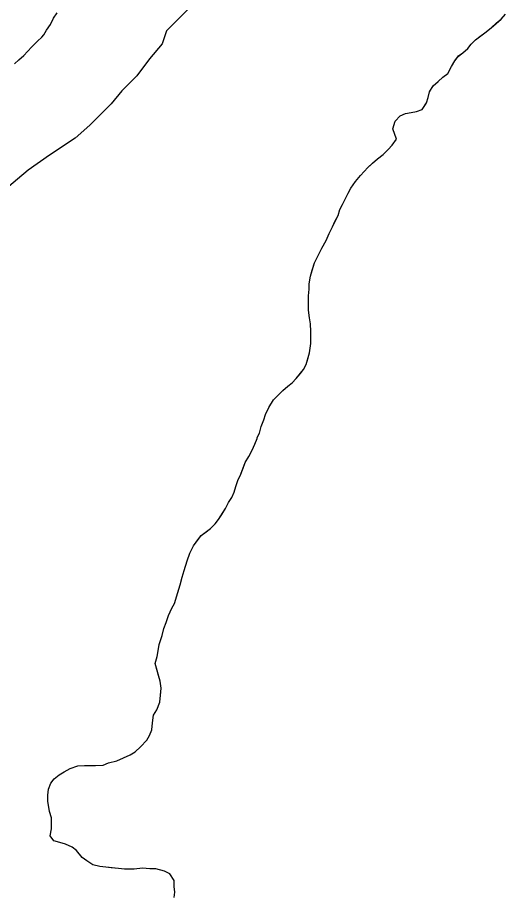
# Model space of a CAD drawing. Extents: x 3172297 to 3210190, y 958463 to 983887.
# Drawn here: x 3189417.6 to 3189684.6, y 967652.9 to 968133.2 of the extents above; entities that cross this region are included whole.
import ezdxf

# ---------------------------------------------------------------- set-up
doc = ezdxf.new("R2010")
doc.units = 0
doc.layers.add('V-SITE-VEGE', color=7, linetype='Continuous')
doc.layers.add('V-TOPO-SHOR', color=7, linetype='Continuous')

msp = doc.modelspace()

# ---------------------------------------------------------------- linework, layer by layer
at = {"layer": 'V-SITE-VEGE'}
for p, q in [((3189510.74, 968137.55), (3189499.09, 968125.83)), ((3189676.73, 968127.54), (3189682.19, 968132.29)), ((3189682.19, 968132.29), (3189684.62, 968134.96)), ((3189673.4, 968124.88), (3189676.73, 968127.54)), ((3189499.09, 968125.83), (3189496.78, 968118.81)), ((3189668.25, 968121.03), (3189673.4, 968124.88)), ((3189496.78, 968118.81), (3189489.79, 968110.61)), ((3189663.99, 968116.27), (3189665.82, 968118.66)), ((3189665.82, 968118.66), (3189668.25, 968121.03)), ((3189657, 968109.44), (3189658.84, 968112.12)), ((3189658.84, 968112.12), (3189661.26, 968113.9)), ((3189661.26, 968113.9), (3189663.99, 968116.27)), ((3189489.79, 968110.61), (3189482.81, 968101.24)), ((3189655.17, 968106.46), (3189657, 968109.44)), ((3189650.3, 968100.51), (3189653.02, 968102.59)), ((3189653.02, 968102.59), (3189655.17, 968106.46)), ((3189482.81, 968101.24), (3189474.66, 968093.03)), ((3189645.14, 968095.76), (3189647.87, 968098.14)), ((3189647.87, 968098.14), (3189650.3, 968100.51)), ((3189474.66, 968093.03), (3189468.84, 968086)), ((3189642.37, 968089.49), (3189643, 968092.48)), ((3189643, 968092.48), (3189645.14, 968095.76)), ((3189641.43, 968086.49), (3189642.37, 968089.49)), ((3189468.84, 968086), (3189457.19, 968074.27)), ((3189635.97, 968081.75), (3189638.99, 968082.92)), ((3189638.99, 968082.92), (3189641.43, 968086.49)), ((3189624.2, 968076.48), (3189626.94, 968079.45)), ((3189626.94, 968079.45), (3189629.96, 968080.62)), ((3189629.96, 968080.62), (3189635.97, 968081.75)), ((3189457.19, 968074.27), (3189449.04, 968067.23)), ((3189622.96, 968072.29), (3189624.2, 968076.48)), ((3189624.99, 968066.56), (3189622.96, 968072.29)), ((3189449.04, 968067.23), (3189435.04, 968057.84)), ((3189622.55, 968063.28), (3189624.99, 968066.56)), ((3189617.69, 968058.23), (3189620.43, 968060.9)), ((3189620.43, 968060.9), (3189622.55, 968063.28)), ((3189435.04, 968057.84), (3189423.39, 968049.62)), ((3189609.21, 968051.12), (3189614.66, 968055.86)), ((3189614.66, 968055.86), (3189617.69, 968058.23)), ((3189423.39, 968049.62), (3189409.4, 968037.89)), ((3189605.25, 968046.66), (3189609.21, 968051.12)), ((3189602.51, 968043.38), (3189605.25, 968046.66)), ((3189598.54, 968037.12), (3189600.07, 968039.81)), ((3189600.07, 968039.81), (3189602.51, 968043.38)), ((3189595.46, 968030.85), (3189598.54, 968037.12)), ((3189593.93, 968028.17), (3189595.46, 968030.85)), ((3189593, 968024.87), (3189593.93, 968028.17)), ((3189588.08, 968015.02), (3189593, 968024.87)), ((3189584.08, 968006.95), (3189586.53, 968011.13)), ((3189586.53, 968011.13), (3189588.08, 968015.02)), ((3189582.55, 968003.67), (3189584.08, 968006.95)), ((3189580.09, 967998.89), (3189582.55, 968003.67)), ((3189577.91, 967991.71), (3189580.09, 967998.89)), ((3189577.26, 967987.51), (3189577.91, 967991.71)), ((3189577.23, 967984.51), (3189577.26, 967987.51)), ((3189576.89, 967980.91), (3189577.23, 967984.51)), ((3189576.8, 967973.1), (3189576.89, 967980.91)), ((3189577.35, 967968.89), (3189576.8, 967973.1)), ((3189577.91, 967965.58), (3189577.35, 967968.89)), ((3189578.17, 967961.37), (3189577.91, 967965.58)), ((3189578.1, 967954.76), (3189578.17, 967961.37)), ((3189577.44, 967949.67), (3189578.1, 967954.76)), ((3189575.57, 967943.38), (3189577.44, 967949.67)), ((3189570.07, 967935.64), (3189574.03, 967940.7)), ((3189574.03, 967940.7), (3189575.57, 967943.38)), ((3189567.95, 967933.26), (3189570.07, 967935.64)), ((3189557.63, 967924.06), (3189562.79, 967929.11)), ((3189562.79, 967929.11), (3189565.52, 967931.48)), ((3189565.52, 967931.48), (3189567.95, 967933.26)), ((3189553.34, 967916), (3189555.18, 967919.88)), ((3189555.18, 967919.88), (3189557.63, 967924.06)), ((3189552.4, 967913.01), (3189553.34, 967916)), ((3189550.86, 967909.42), (3189552.4, 967913.01)), ((3189548.69, 967903.44), (3189549.92, 967905.83)), ((3189549.92, 967905.83), (3189550.86, 967909.42)), ((3189547.45, 967899.85), (3189548.68, 967902.84)), ((3189548.68, 967902.84), (3189548.69, 967903.44)), ((3189544.07, 967892.98), (3189545.91, 967896.56)), ((3189545.91, 967896.56), (3189547.45, 967899.85)), ((3189542.23, 967889.69), (3189544.07, 967892.98)), ((3189539.76, 967883.42), (3189542.23, 967889.69)), ((3189538.22, 967879.83), (3189539.76, 967883.42)), ((3189536.04, 967873.55), (3189536.98, 967876.54)), ((3189536.98, 967876.54), (3189538.22, 967879.83)), ((3189534.81, 967870.56), (3189536.04, 967873.55)), ((3189531.44, 967864.59), (3189532.98, 967867.88)), ((3189532.98, 967867.88), (3189534.81, 967870.56)), ((3189527.47, 967858.63), (3189531.44, 967864.59)), ((3189525.64, 967856.25), (3189527.47, 967858.63)), ((3189518.06, 967849.72), (3189523.21, 967853.57)), ((3189523.21, 967853.57), (3189525.64, 967856.25)), ((3189513.79, 967844.07), (3189518.06, 967849.72)), ((3189511.95, 967840.18), (3189513.79, 967844.07)), ((3189510.4, 967836), (3189511.95, 967840.18)), ((3189508.84, 967830.61), (3189510.4, 967836)), ((3189507.6, 967827.02), (3189508.84, 967830.61)), ((3189506.65, 967822.82), (3189507.6, 967827.02)), ((3189503.53, 967812.65), (3189506.65, 967822.82)), ((3189500.15, 967806.08), (3189502, 967809.96)), ((3189502, 967809.96), (3189503.53, 967812.65)), ((3189498.91, 967802.19), (3189500.15, 967806.08)), ((3189497.67, 967798.9), (3189498.91, 967802.19)), ((3189495.17, 967790.22), (3189496.73, 967795.01)), ((3189496.73, 967795.01), (3189497.67, 967798.9)), ((3189493.9, 967783.63), (3189495.17, 967790.22)), ((3189492.95, 967779.73), (3189493.9, 967783.63)), ((3189495.55, 967770.09), (3189492.95, 967779.73)), ((3189495.42, 967758.68), (3189496.1, 967766.18)), ((3189496.1, 967766.18), (3189495.55, 967770.09)), ((3189493.87, 967754.49), (3189495.42, 967758.68)), ((3189491.39, 967747.31), (3189492.04, 967751.51)), ((3189492.04, 967751.51), (3189493.87, 967754.49)), ((3189491.04, 967743.42), (3189491.39, 967747.31)), ((3189489.81, 967740.43), (3189491.04, 967743.42)), ((3189484.93, 967734.18), (3189488.28, 967737.74)), ((3189488.28, 967737.74), (3189489.81, 967740.43)), ((3189481.9, 967731.51), (3189484.93, 967734.18)), ((3189471.94, 967726.51), (3189479.18, 967729.73)), ((3189479.18, 967729.73), (3189481.9, 967731.51)), ((3189446.36, 967722.29), (3189450.58, 967723.75)), ((3189450.58, 967723.75), (3189454.19, 967724.01)), ((3189454.19, 967724.01), (3189460.19, 967723.94)), ((3189460.19, 967723.94), (3189464.4, 967724.19)), ((3189464.4, 967724.19), (3189467.42, 967725.36)), ((3189467.42, 967725.36), (3189471.94, 967726.51)), ((3189437.59, 967716.69), (3189440.32, 967718.76)), ((3189440.32, 967718.76), (3189443.04, 967720.53)), ((3189443.04, 967720.53), (3189446.36, 967722.29)), ((3189434.52, 967711.01), (3189435.76, 967714.3)), ((3189435.76, 967714.3), (3189437.59, 967716.69)), ((3189434.19, 967707.71), (3189434.52, 967711.01)), ((3189434.15, 967704.41), (3189434.19, 967707.71)), ((3189434.98, 967698.7), (3189434.15, 967704.41)), ((3189436.15, 967695.38), (3189434.98, 967698.7)), ((3189436.08, 967689.37), (3189436.15, 967695.38)), ((3189435.44, 967685.48), (3189436.08, 967689.37)), ((3189437.51, 967682.75), (3189435.44, 967685.48)), ((3189443.8, 967680.88), (3189437.51, 967682.75)), ((3189447.38, 967679.34), (3189443.8, 967680.88)), ((3189449.77, 967677.51), (3189447.38, 967679.34)), ((3189453.02, 967673.57), (3189449.77, 967677.51)), ((3189455.41, 967671.74), (3189453.02, 967673.57)), ((3189458.69, 967669.6), (3189455.41, 967671.74)), ((3189462.58, 967668.65), (3189458.69, 967669.6)), ((3189476.08, 967667.3), (3189462.58, 967668.65)), ((3189481.48, 967667.24), (3189476.08, 967667.3)), ((3189486, 967667.79), (3189481.48, 967667.24)), ((3189489.89, 967667.45), (3189486, 967667.79)), ((3189493.2, 967667.41), (3189489.89, 967667.45)), ((3189497.99, 967666.16), (3189493.2, 967667.41)), ((3189500.97, 967664.62), (3189497.99, 967666.16)), ((3189503.34, 967660.99), (3189500.97, 967664.62)), ((3189503.3, 967657.69), (3189503.34, 967660.99)), ((3189503.57, 967654.68), (3189503.3, 967657.69)), ((3189503.23, 967651.68), (3189503.57, 967654.68))]:
    msp.add_line(p, q, dxfattribs=at)
at = {"layer": 'V-TOPO-SHOR'}
for points in [[(3189415.86, 968107.79), (3189418.19, 968110.07), (3189420.93, 968112.34), (3189423.05, 968114.62), (3189425.38, 968117.1), (3189428.55, 968120.21), (3189430.88, 968122.48), (3189431.94, 968123.72), (3189433.43, 968126.22), (3189435.56, 968129.33), (3189437.27, 968132.87), (3189439.19, 968135.78)], [(3189518.06, 967849.72), (3189520.79, 967851.8), (3189523.21, 967853.57), (3189525.64, 967856.25), (3189527.47, 967858.63), (3189529.3, 967861.31), (3189531.44, 967864.59), (3189532.98, 967867.88), (3189534.81, 967870.56), (3189536.04, 967873.55), (3189536.98, 967876.54), (3189538.22, 967879.83), (3189539.76, 967883.42), (3189541, 967886.71), (3189542.23, 967889.7), (3189544.07, 967892.98), (3189545.91, 967896.56), (3189547.45, 967899.85), (3189548.68, 967902.84), (3189548.69, 967903.44), (3189549.92, 967905.83), (3189550.86, 967909.42), (3189552.4, 967913.01), (3189553.34, 967916), (3189555.18, 967919.88), (3189557.63, 967924.06), (3189560.06, 967926.44), (3189562.79, 967929.11), (3189565.52, 967931.48), (3189567.95, 967933.26), (3189570.07, 967935.64), (3189572.21, 967938.31), (3189574.03, 967940.7), (3189575.57, 967943.38), (3189576.5, 967946.38), (3189577.44, 967949.67), (3189578.1, 967954.76), (3189578.13, 967957.77), (3189578.17, 967961.37), (3189577.92, 967965.58), (3189577.35, 967968.89), (3189576.8, 967973.1), (3189576.85, 967977.9), (3189576.89, 967980.91), (3189577.23, 967984.51), (3189577.26, 967987.51), (3189577.91, 967991.71), (3189578.85, 967995), (3189580.09, 967998.89), (3189582.55, 968003.67), (3189584.08, 968006.95), (3189586.53, 968011.13), (3189588.08, 968015.02), (3189589.92, 968018.6), (3189591.46, 968021.89), (3189593, 968024.87), (3189593.93, 968028.17), (3189595.46, 968030.85), (3189598.54, 968037.12), (3189600.07, 968039.81), (3189602.51, 968043.38), (3189605.25, 968046.66), (3189609.21, 968051.12), (3189611.93, 968053.49), (3189614.66, 968055.86), (3189617.69, 968058.23), (3189620.43, 968060.9), (3189622.55, 968063.28), (3189624.99, 968066.56), (3189622.96, 968072.29), (3189624.2, 968076.48), (3189626.94, 968079.45), (3189629.96, 968080.62), (3189632.96, 968081.18), (3189635.97, 968081.75), (3189638.99, 968082.92), (3189640.82, 968085.6), (3189641.43, 968086.49), (3189642.37, 968089.49), (3189643, 968092.48), (3189645.14, 968095.76), (3189647.87, 968098.14), (3189650.3, 968100.51), (3189653.02, 968102.58), (3189655.17, 968106.46), (3189657, 968109.44), (3189658.84, 968112.13), (3189661.26, 968113.9), (3189663.99, 968116.27), (3189665.82, 968118.66), (3189668.25, 968121.03), (3189670.67, 968122.81), (3189673.4, 968124.88), (3189676.73, 968127.55), (3189679.76, 968130.21), (3189682.19, 968132.29), (3189684.62, 968134.96)], [(3189503.23, 967651.68), (3189503.57, 967654.68), (3189503.3, 967657.69), (3189503.34, 967660.99), (3189500.97, 967664.62), (3189497.99, 967666.16), (3189493.2, 967667.41), (3189489.89, 967667.45), (3189486, 967667.79), (3189481.48, 967667.24), (3189476.08, 967667.3), (3189472.78, 967667.64), (3189468.88, 967667.99), (3189465.88, 967668.32), (3189462.58, 967668.65), (3189458.69, 967669.6), (3189455.41, 967671.74), (3189453.02, 967673.57), (3189449.77, 967677.51), (3189447.38, 967679.34), (3189443.8, 967680.88), (3189440.8, 967681.81), (3189437.51, 967682.75), (3189435.44, 967685.48), (3189436.08, 967689.37), (3189436.12, 967692.38), (3189436.15, 967695.38), (3189434.98, 967698.7), (3189434.15, 967704.41), (3189434.19, 967707.71), (3189434.52, 967711.01), (3189435.76, 967714.3), (3189437.59, 967716.69), (3189440.32, 967718.76), (3189443.04, 967720.53), (3189446.36, 967722.29), (3189450.58, 967723.75), (3189454.19, 967724.01), (3189457.19, 967723.97), (3189460.19, 967723.94), (3189464.4, 967724.19), (3189467.42, 967725.36), (3189471.94, 967726.51), (3189479.18, 967729.73), (3189481.9, 967731.51), (3189484.93, 967734.18), (3189488.28, 967737.74), (3189489.81, 967740.43), (3189491.04, 967743.42), (3189491.39, 967747.31), (3189492.04, 967751.51), (3189493.87, 967754.49), (3189495.42, 967758.68), (3189495.76, 967762.28), (3189496.1, 967766.18), (3189495.55, 967770.09), (3189494.68, 967773.11), (3189492.95, 967779.73), (3189493.9, 967783.63), (3189494.53, 967786.62), (3189495.17, 967790.22), (3189496.73, 967795.01), (3189497.67, 967798.9), (3189498.91, 967802.19), (3189500.15, 967806.08), (3189502, 967809.96), (3189503.53, 967812.65), (3189505.71, 967819.83), (3189506.65, 967822.82), (3189507.6, 967827.02), (3189508.84, 967830.61), (3189510.4, 967836), (3189511.95, 967840.18), (3189513.79, 967844.07), (3189516.23, 967847.34), (3189518.06, 967849.72)]]:
    msp.add_lwpolyline(points, dxfattribs=at)

doc.saveas('drawing.dxf')
